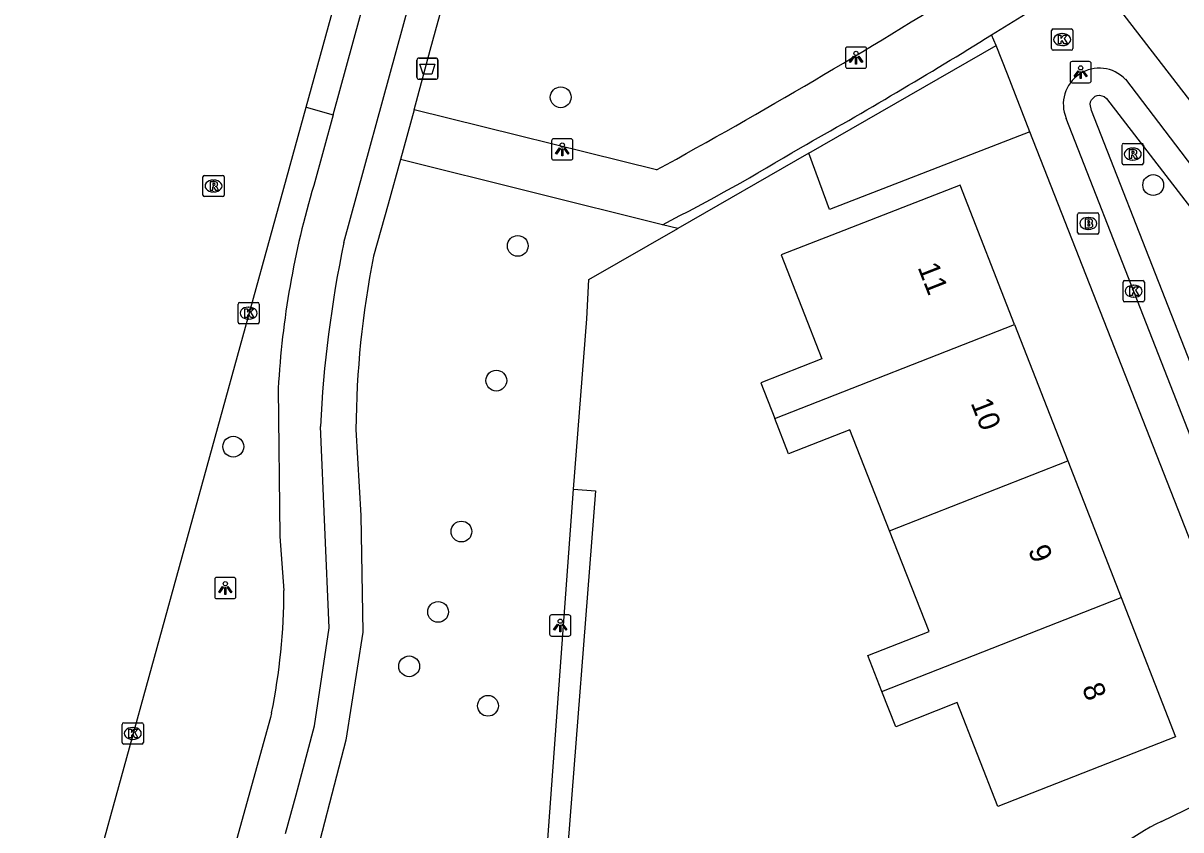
# Model space of a CAD drawing. Extents: x 162675 to 163482, y 379761 to 381227.
# Drawn here: x 163107 to 163161.4, y 381014.2 to 381052.1 of the extents above; entities that cross this region are included whole.
import ezdxf

# ---------------------------------------------------------------- set-up
doc = ezdxf.new("R2010")
doc.units = 0
for name, color, linetype in [('IMGEO_Afvalbak', 7, 'Continuous'), ('IMGEO_Berm_open', 7, 'Continuous'), ('IMGEO_Boom', 7, 'Continuous'), ('IMGEO_Brandkraan', 7, 'Continuous'), ('IMGEO_Fietspad_open', 7, 'Continuous'), ('IMGEO_Groenvoorziening', 7, 'Continuous'), ('IMGEO_Kolk', 7, 'Continuous'), ('IMGEO_Lichtpunt', 7, 'Continuous'), ('IMGEO_Loofbos', 7, 'Continuous'), ('IMGEO_Pand', 7, 'Continuous'), ('IMGEO_Pand_nummerreeks', 7, 'Continuous'), ('IMGEO_Rijbaan_lokaal_gesloten', 7, 'Continuous'), ('IMGEO_Rioolput', 7, 'Continuous'), ('IMGEO_Voetpad_open', 7, 'Continuous')]:
    doc.layers.add(name, color=color, linetype=linetype)

msp = doc.modelspace()

# ---------------------------------------------------------------- linework, layer by layer
at = {"layer": 'IMGEO_Afvalbak'}
for p, q in [((163125.593, 381050.449), (163126.383, 381050.449)), ((163126.383, 381050.449), (163125.593, 381050.449)), ((163125.493, 381049.549), (163125.493, 381050.349)), ((163125.493, 381050.349), (163125.493, 381049.549)), ((163126.483, 381050.349), (163126.483, 381049.549)), ((163126.483, 381049.549), (163126.483, 381050.349)), ((163126.383, 381049.449), (163125.593, 381049.449)), ((163125.593, 381049.449), (163126.383, 381049.449))]:
    msp.add_line(p, q, dxfattribs=at)
msp.add_lwpolyline([(163125.636, 381050.163), (163126.34, 381050.163), (163126.191, 381049.693), (163125.785, 381049.693), (163125.636, 381050.163)], dxfattribs=at)
for centre, start, end in [((163125.593, 381050.349), 90, 180), ((163125.593, 381050.349), 90, 180), ((163126.383, 381050.349), 0, 90), ((163126.383, 381050.349), 360, 90), ((163125.593, 381049.549), 180, 270), ((163125.593, 381049.549), 180, 270), ((163126.383, 381049.549), 270, 0), ((163126.383, 381049.549), 270, 0)]:
    msp.add_arc(centre, 0.1, start, end, dxfattribs=at)
at = {"layer": 'IMGEO_Berm_open'}
msp.add_lwpolyline([(163120.284, 381048.133), (163121.552, 381047.782)], dxfattribs=at)
at = {"layer": 'IMGEO_Boom'}
for centre in [(163132.257, 381048.604), (163160.123, 381044.477), (163130.236, 381041.614), (163129.228, 381035.281), (163116.857, 381032.175), (163127.586, 381028.184), (163126.489, 381024.404), (163125.13, 381021.847), (163128.836, 381019.99)]:
    msp.add_circle(centre, 0.489, dxfattribs=at)
at = {"layer": 'IMGEO_Brandkraan'}
for p, q in [((163156.57, 381042.245), (163156.57, 381043.097)), ((163156.645, 381043.171), (163157.497, 381043.171)), ((163157.058, 381042.951), (163157.083, 381042.951)), ((163157.571, 381043.097), (163157.571, 381042.245)), ((163157.081, 381042.391), (163157.056, 381042.391)), ((163157.497, 381042.171), (163156.645, 381042.171))]:
    msp.add_line(p, q, dxfattribs=at)
for points in [[(163156.57, 381042.245), (163156.57, 381043.097)], [(163156.645, 381043.171), (163157.497, 381043.171)], [(163156.918, 381042.871), (163156.918, 381042.471), (163157.131, 381042.471)], [(163157.149, 381042.871), (163156.918, 381042.871)], [(163157.097, 381042.79), (163157.043, 381042.79), (163157.043, 381042.714)], [(163157.571, 381043.097), (163157.571, 381042.245)], [(163157.043, 381042.714), (163157.096, 381042.714)], [(163157.105, 381042.638), (163157.043, 381042.638), (163157.043, 381042.557)], [(163157.043, 381042.557), (163157.105, 381042.557)], [(163157.497, 381042.171), (163156.645, 381042.171)]]:
    msp.add_lwpolyline(points, dxfattribs=at)
for centre, radius, start, end in [((163156.647, 381043.095), 0.0765, 91.552, 178.448), ((163156.647, 381043.095), 0.0765, 91.552, 178.448), ((163157.098, 381042.752), 0.0379, 267.8285, 90.9355), ((163157.153, 381042.726), 0.145, 59.4692, 91.5367), ((163157.178, 381042.773), 0.0922, 285.5137, 58.1501), ((163157.495, 381043.095), 0.0765, 1.552, 88.448), ((163157.495, 381043.095), 0.0765, 1.552, 88.448), ((163156.647, 381042.247), 0.0765, 181.552, 268.448), ((163156.647, 381042.247), 0.0765, 181.552, 268.448), ((163157.106, 381042.597), 0.0404, 269.8759, 90.5077), ((163157.137, 381042.722), 0.251, 268.6676, 293.5347), ((163157.183, 381042.581), 0.105, 301.3115, 78.989), ((163157.495, 381042.247), 0.0765, 271.552, 358.448), ((163157.495, 381042.247), 0.0765, 271.552, 358.448)]:
    msp.add_arc(centre, radius, start, end, dxfattribs=at)
for centre, major_axis, ratio, start_param, end_param in [((163157.057, 381042.671), (-0.387, 0.002), 0.722429, 4.712389, 7.853982), ((163157.082, 381042.671), (-0.39, 0.002), 0.717154, 1.570796, 4.712389)]:
    msp.add_ellipse(centre, major_axis=major_axis, ratio=ratio, start_param=start_param, end_param=end_param, dxfattribs=at)
at = {"layer": 'IMGEO_Fietspad_open'}
for points in [[(163122.059, 381041.777), (163155.986, 381165.59)], [(163121.552, 381047.782), (163146.378, 381138.353), (163145.418, 381138.58)], [(163121.552, 381047.782), (163120.641, 381044.463)], [(163118.97, 381034.915), (163119.039, 381027.946), (163119.239, 381025.414)], [(163119.312, 381013.978), (163119.808, 381015.8), (163120.674, 381019.048), (163121.368, 381023.659), (163120.959, 381033.122)], [(163118.662, 381019.652), (163118.605, 381019.439), (163115.123, 381006.913)]]:
    msp.add_lwpolyline(points, dxfattribs=at)
for centre, radius, start, end in [((163160.577, 381032.554), 41.674, 163.3948, 176.7516), ((163175.567, 381030.579), 54.667, 168.1799, 177.3338), ((163089.689, 381025.463), 29.55, 348.6586, 359.9045)]:
    msp.add_arc(centre, radius, start, end, dxfattribs=at)
at = {"layer": 'IMGEO_Groenvoorziening'}
for points in [[(163143.928, 381045.981), (163152.737, 381051.044)], [(163157.228, 381047.979), (163157.162, 381048.281), (163157.177, 381048.397), (163157.22, 381048.488), (163157.395, 381048.655), (163157.489, 381048.695), (163157.59, 381048.703), (163157.821, 381048.635), (163157.928, 381048.553), (163169.666, 381033.313), (163165.325, 381029.957), (163164.8, 381029.811), (163164.561, 381029.85), (163164.353, 381029.985), (163164.143, 381030.309), (163157.228, 381047.979)], [(163154.328, 381046.987), (163144.896, 381043.328), (163143.928, 381045.981)], [(163143.928, 381045.981), (163137.766, 381042.44)]]:
    msp.add_lwpolyline(points, dxfattribs=at)
at = {"layer": 'IMGEO_Kolk'}
for p, q in [((163155.341, 381050.891), (163155.341, 381051.743)), ((163155.416, 381051.817), (163156.268, 381051.817)), ((163155.829, 381051.597), (163155.854, 381051.597)), ((163156.342, 381051.743), (163156.342, 381050.891)), ((163155.852, 381051.037), (163155.827, 381051.037)), ((163156.268, 381050.817), (163155.416, 381050.817)), ((163158.706, 381039.06), (163158.706, 381039.912)), ((163158.781, 381039.986), (163159.633, 381039.986)), ((163159.194, 381039.766), (163159.219, 381039.766)), ((163159.707, 381039.912), (163159.707, 381039.06)), ((163117.155, 381038.953), (163118.007, 381038.953)), ((163159.633, 381038.986), (163158.781, 381038.986)), ((163159.217, 381039.206), (163159.192, 381039.206)), ((163117.08, 381038.027), (163117.08, 381038.879)), ((163117.568, 381038.733), (163117.593, 381038.733)), ((163118.081, 381038.879), (163118.081, 381038.027)), ((163118.007, 381037.953), (163117.155, 381037.953)), ((163117.591, 381038.173), (163117.566, 381038.173)), ((163111.629, 381018.264), (163111.629, 381019.116)), ((163111.704, 381019.19), (163112.556, 381019.19)), ((163112.117, 381018.97), (163112.142, 381018.97)), ((163112.63, 381019.116), (163112.63, 381018.264)), ((163112.14, 381018.41), (163112.115, 381018.41)), ((163112.556, 381018.19), (163111.704, 381018.19))]:
    msp.add_line(p, q, dxfattribs=at)
for points in [[(163155.341, 381050.891), (163155.341, 381051.743)], [(163155.416, 381051.817), (163156.268, 381051.817)], [(163155.662, 381051.517), (163155.785, 381051.517), (163155.785, 381051.366), (163155.915, 381051.517), (163156.079, 381051.517), (163155.933, 381051.366), (163156.086, 381051.117), (163155.934, 381051.117), (163155.849, 381051.281), (163155.785, 381051.214), (163155.785, 381051.117), (163155.662, 381051.117), (163155.662, 381051.517)], [(163156.342, 381051.743), (163156.342, 381050.891)], [(163156.268, 381050.817), (163155.416, 381050.817)], [(163158.706, 381039.06), (163158.706, 381039.912)], [(163158.781, 381039.986), (163159.633, 381039.986)], [(163159.027, 381039.686), (163159.15, 381039.686), (163159.15, 381039.535), (163159.28, 381039.686), (163159.444, 381039.686), (163159.298, 381039.535), (163159.451, 381039.286), (163159.299, 381039.286), (163159.214, 381039.45), (163159.15, 381039.383), (163159.15, 381039.286), (163159.027, 381039.286), (163159.027, 381039.686)], [(163159.707, 381039.912), (163159.707, 381039.06)], [(163117.155, 381038.953), (163118.007, 381038.953)], [(163159.633, 381038.986), (163158.781, 381038.986)], [(163117.08, 381038.027), (163117.08, 381038.879)], [(163117.401, 381038.653), (163117.524, 381038.653), (163117.524, 381038.502), (163117.654, 381038.653), (163117.818, 381038.653), (163117.672, 381038.502), (163117.825, 381038.253), (163117.673, 381038.253), (163117.588, 381038.417), (163117.524, 381038.35), (163117.524, 381038.253), (163117.401, 381038.253), (163117.401, 381038.653)], [(163118.081, 381038.879), (163118.081, 381038.027)], [(163118.007, 381037.953), (163117.155, 381037.953)], [(163111.629, 381018.264), (163111.629, 381019.116)], [(163111.704, 381019.19), (163112.556, 381019.19)], [(163111.95, 381018.89), (163112.073, 381018.89), (163112.073, 381018.739), (163112.203, 381018.89), (163112.367, 381018.89), (163112.221, 381018.739), (163112.374, 381018.49), (163112.222, 381018.49), (163112.137, 381018.654), (163112.073, 381018.587), (163112.073, 381018.49), (163111.95, 381018.49), (163111.95, 381018.89)], [(163112.63, 381019.116), (163112.63, 381018.264)], [(163112.556, 381018.19), (163111.704, 381018.19)]]:
    msp.add_lwpolyline(points, dxfattribs=at)
for centre, start, end in [((163155.418, 381051.741), 91.552, 178.448), ((163155.418, 381051.741), 91.552, 178.448), ((163156.266, 381051.741), 1.552, 88.448), ((163156.266, 381051.741), 1.552, 88.448), ((163155.418, 381050.893), 181.552, 268.448), ((163155.418, 381050.893), 181.552, 268.448), ((163156.266, 381050.893), 271.552, 358.448), ((163156.266, 381050.893), 271.552, 358.448), ((163158.783, 381039.91), 91.552, 178.448), ((163158.783, 381039.91), 91.552, 178.448), ((163159.631, 381039.91), 1.552, 88.448), ((163159.631, 381039.91), 1.552, 88.448), ((163117.157, 381038.877), 91.552, 178.448), ((163117.157, 381038.877), 91.552, 178.448), ((163118.005, 381038.877), 1.552, 88.448), ((163118.005, 381038.877), 1.552, 88.448), ((163158.783, 381039.062), 181.552, 268.448), ((163158.783, 381039.062), 181.552, 268.448), ((163159.631, 381039.062), 271.552, 358.448), ((163159.631, 381039.062), 271.552, 358.448), ((163117.157, 381038.029), 181.552, 268.448), ((163117.157, 381038.029), 181.552, 268.448), ((163118.005, 381038.029), 271.552, 358.448), ((163118.005, 381038.029), 271.552, 358.448), ((163111.706, 381019.114), 91.552, 178.448), ((163111.706, 381019.114), 91.552, 178.448), ((163112.554, 381019.114), 1.552, 88.448), ((163112.554, 381019.114), 1.552, 88.448), ((163111.706, 381018.266), 181.552, 268.448), ((163111.706, 381018.266), 181.552, 268.448), ((163112.554, 381018.266), 271.552, 358.448), ((163112.554, 381018.266), 271.552, 358.448)]:
    msp.add_arc(centre, 0.0765, start, end, dxfattribs=at)
for centre, major_axis, ratio, start_param, end_param in [((163155.828, 381051.317), (-0.387, 0.002), 0.722429, 4.712389, 7.853982), ((163155.853, 381051.317), (-0.39, 0.002), 0.717154, 1.570796, 4.712389), ((163159.193, 381039.486), (-0.387, 0.002), 0.722429, 4.712389, 7.853982), ((163159.218, 381039.486), (-0.39, 0.002), 0.717154, 1.570796, 4.712389), ((163117.567, 381038.453), (-0.387, 0.002), 0.722429, 4.712389, 7.853982), ((163117.592, 381038.453), (-0.39, 0.002), 0.717154, 1.570796, 4.712389), ((163112.116, 381018.69), (-0.387, 0.002), 0.722429, 4.712389, 7.853982), ((163112.141, 381018.69), (-0.39, 0.002), 0.717154, 1.570796, 4.712389)]:
    msp.add_ellipse(centre, major_axis=major_axis, ratio=ratio, start_param=start_param, end_param=end_param, dxfattribs=at)
at = {"layer": 'IMGEO_Lichtpunt'}
for p, q in [((163146.55, 381050.967), (163145.742, 381050.967)), ((163146.55, 381050.967), (163145.742, 381050.967)), ((163145.648, 381050.872), (163145.648, 381050.065)), ((163145.648, 381050.872), (163145.648, 381050.065)), ((163146.644, 381050.065), (163146.644, 381050.872)), ((163146.644, 381050.065), (163146.644, 381050.872)), ((163145.742, 381049.971), (163146.55, 381049.971)), ((163145.742, 381049.971), (163146.55, 381049.971)), ((163156.213, 381050.19), (163156.213, 381049.383)), ((163156.213, 381050.19), (163156.213, 381049.383)), ((163157.115, 381050.285), (163156.307, 381050.285)), ((163157.115, 381050.285), (163156.307, 381050.285)), ((163157.209, 381049.383), (163157.209, 381050.19)), ((163157.209, 381049.383), (163157.209, 381050.19)), ((163156.307, 381049.289), (163157.115, 381049.289)), ((163156.307, 381049.289), (163157.115, 381049.289)), ((163131.831, 381046.557), (163131.831, 381045.75)), ((163131.831, 381046.557), (163131.831, 381045.75)), ((163132.733, 381046.652), (163131.925, 381046.652)), ((163132.733, 381046.652), (163131.925, 381046.652)), ((163132.827, 381045.75), (163132.827, 381046.557)), ((163132.827, 381045.75), (163132.827, 381046.557)), ((163131.925, 381045.656), (163132.733, 381045.656)), ((163131.925, 381045.656), (163132.733, 381045.656)), ((163115.983, 381025.931), (163115.983, 381025.124)), ((163115.983, 381025.931), (163115.983, 381025.124)), ((163116.885, 381026.026), (163116.077, 381026.026)), ((163116.885, 381026.026), (163116.077, 381026.026)), ((163116.979, 381025.124), (163116.979, 381025.931)), ((163116.979, 381025.124), (163116.979, 381025.931)), ((163116.077, 381025.03), (163116.885, 381025.03)), ((163116.077, 381025.03), (163116.885, 381025.03)), ((163132.638, 381024.264), (163131.83, 381024.264)), ((163132.638, 381024.264), (163131.83, 381024.264)), ((163131.736, 381024.169), (163131.736, 381023.362)), ((163131.736, 381024.169), (163131.736, 381023.362)), ((163132.732, 381023.362), (163132.732, 381024.169)), ((163132.732, 381023.362), (163132.732, 381024.169)), ((163131.83, 381023.268), (163132.638, 381023.268)), ((163131.83, 381023.268), (163132.638, 381023.268))]:
    msp.add_line(p, q, dxfattribs=at)
for points in [[(163146.022, 381050.536), (163146.061, 381050.508), (163145.873, 381050.246), (163145.835, 381050.273), (163146.022, 381050.536)], [(163146.124, 381050.488), (163146.171, 381050.488), (163146.171, 381050.166), (163146.124, 381050.166), (163146.124, 381050.488)], [(163146.234, 381050.508), (163146.272, 381050.535), (163146.459, 381050.273), (163146.42, 381050.245), (163146.234, 381050.508)], [(163156.587, 381049.854), (163156.626, 381049.826), (163156.438, 381049.564), (163156.4, 381049.591), (163156.587, 381049.854)], [(163156.799, 381049.826), (163156.837, 381049.853), (163157.024, 381049.591), (163156.985, 381049.563), (163156.799, 381049.826)], [(163156.689, 381049.806), (163156.736, 381049.806), (163156.736, 381049.484), (163156.689, 381049.484), (163156.689, 381049.806)], [(163132.205, 381046.221), (163132.244, 381046.193), (163132.056, 381045.931), (163132.018, 381045.958), (163132.205, 381046.221)], [(163132.307, 381046.173), (163132.354, 381046.173), (163132.354, 381045.851), (163132.307, 381045.851), (163132.307, 381046.173)], [(163132.417, 381046.193), (163132.455, 381046.22), (163132.642, 381045.958), (163132.603, 381045.93), (163132.417, 381046.193)], [(163116.357, 381025.595), (163116.396, 381025.567), (163116.208, 381025.305), (163116.17, 381025.332), (163116.357, 381025.595)], [(163116.459, 381025.547), (163116.506, 381025.547), (163116.506, 381025.225), (163116.459, 381025.225), (163116.459, 381025.547)], [(163116.569, 381025.567), (163116.607, 381025.594), (163116.794, 381025.332), (163116.755, 381025.304), (163116.569, 381025.567)], [(163132.11, 381023.833), (163132.149, 381023.805), (163131.961, 381023.543), (163131.923, 381023.57), (163132.11, 381023.833)], [(163132.212, 381023.785), (163132.259, 381023.785), (163132.259, 381023.463), (163132.212, 381023.463), (163132.212, 381023.785)], [(163132.322, 381023.805), (163132.36, 381023.832), (163132.547, 381023.57), (163132.508, 381023.542), (163132.322, 381023.805)]]:
    msp.add_lwpolyline(points, dxfattribs=at)
for centre in [(163146.147, 381050.67), (163156.712, 381049.988), (163132.33, 381046.355), (163116.482, 381025.729), (163132.235, 381023.967)]:
    msp.add_circle(centre, 0.0994, dxfattribs=at)
for centre, start, end in [((163145.742, 381050.872), 90, 180), ((163145.742, 381050.872), 90, 180), ((163146.55, 381050.872), 0, 90), ((163146.55, 381050.872), 0, 90), ((163145.742, 381050.065), 180, 270), ((163145.742, 381050.065), 180, 270), ((163146.55, 381050.065), 270, 0), ((163146.55, 381050.065), 270, 360), ((163156.307, 381050.19), 90, 180), ((163156.307, 381050.19), 90, 180), ((163157.115, 381050.19), 0, 90), ((163157.115, 381050.19), 0, 90), ((163156.307, 381049.383), 180, 270), ((163156.307, 381049.383), 180, 270), ((163157.115, 381049.383), 270, 0), ((163157.115, 381049.383), 270, 360), ((163131.925, 381046.557), 90, 180), ((163131.925, 381046.557), 90, 180), ((163132.733, 381046.557), 0, 90), ((163132.733, 381046.557), 0, 90), ((163131.925, 381045.75), 180, 270), ((163131.925, 381045.75), 180, 270), ((163132.733, 381045.75), 270, 0), ((163132.733, 381045.75), 270, 360), ((163116.077, 381025.931), 90, 180), ((163116.077, 381025.931), 90, 180), ((163116.885, 381025.931), 0, 90), ((163116.885, 381025.931), 0, 90), ((163116.077, 381025.124), 180, 270), ((163116.077, 381025.124), 180, 270), ((163116.885, 381025.124), 270, 0), ((163116.885, 381025.124), 270, 360), ((163131.83, 381024.169), 90, 180), ((163131.83, 381024.169), 90, 180), ((163132.638, 381024.169), 0, 90), ((163132.638, 381024.169), 0, 90), ((163131.83, 381023.362), 180, 270), ((163131.83, 381023.362), 180, 270), ((163132.638, 381023.362), 270, 0), ((163132.638, 381023.362), 270, 360)]:
    msp.add_arc(centre, 0.0946, start, end, dxfattribs=at)
at = {"layer": 'IMGEO_Loofbos'}
for points in [[(163132.855, 381030.173), (163133.484, 381038.184), (163133.585, 381040.037), (163137.766, 381042.44)], [(163137.766, 381042.44), (163137.038, 381042.612)]]:
    msp.add_lwpolyline(points, dxfattribs=at)
at = {"layer": 'IMGEO_Pand'}
for points in [[(163153.604, 381037.927), (163151.049, 381044.467), (163145.295, 381042.235), (163142.625, 381041.199), (163144.544, 381036.31), (163141.663, 381035.179), (163142.322, 381033.501)], [(163142.322, 381033.501), (163153.604, 381037.927)], [(163153.604, 381037.927), (163156.115, 381031.501)], [(163147.725, 381028.21), (163145.86, 381032.964), (163142.978, 381031.833), (163142.322, 381033.501)], [(163147.725, 381028.21), (163156.115, 381031.501)], [(163156.115, 381031.501), (163158.624, 381025.077)], [(163147.364, 381020.659), (163146.699, 381022.352), (163149.58, 381023.482), (163147.725, 381028.21)], [(163158.624, 381025.077), (163161.179, 381018.538), (163152.811, 381015.257), (163150.896, 381020.137), (163148.014, 381019.006), (163147.364, 381020.659)], [(163147.364, 381020.659), (163158.624, 381025.077)]]:
    msp.add_lwpolyline(points, dxfattribs=at)
at = {"layer": 'IMGEO_Rijbaan_lokaal_gesloten'}
for points in [[(163120.284, 381048.133), (163142.304, 381127.974), (163143.035, 381130.883), (163143.543, 381132.838)], [(163106.974, 380999.872), (163107.445, 381001.581), (163120.284, 381048.133)]]:
    msp.add_lwpolyline(points, dxfattribs=at)
at = {"layer": 'IMGEO_Rioolput'}
for p, q in [((163158.661, 381045.508), (163158.661, 381046.36)), ((163158.736, 381046.434), (163159.588, 381046.434)), ((163159.149, 381046.214), (163159.174, 381046.214)), ((163159.662, 381046.36), (163159.662, 381045.508)), ((163159.172, 381045.654), (163159.147, 381045.654)), ((163115.502, 381044.933), (163116.354, 381044.933)), ((163159.588, 381045.434), (163158.736, 381045.434)), ((163115.427, 381044.007), (163115.427, 381044.859)), ((163115.915, 381044.713), (163115.94, 381044.713)), ((163116.428, 381044.859), (163116.428, 381044.007)), ((163116.354, 381043.933), (163115.502, 381043.933)), ((163115.938, 381044.153), (163115.913, 381044.153))]:
    msp.add_line(p, q, dxfattribs=at)
for points in [[(163158.661, 381045.508), (163158.661, 381046.36)], [(163158.736, 381046.434), (163159.588, 381046.434)], [(163159.25, 381046.132), (163158.998, 381046.134), (163158.998, 381045.734)], [(163159.176, 381046.053), (163159.122, 381046.053), (163159.122, 381045.972)], [(163159.662, 381046.36), (163159.662, 381045.508)], [(163158.998, 381045.734), (163159.122, 381045.734), (163159.122, 381045.896), (163159.133, 381045.896)], [(163159.122, 381045.972), (163159.174, 381045.972)], [(163159.18, 381045.867), (163159.251, 381045.734), (163159.391, 381045.734), (163159.326, 381045.86)], [(163115.502, 381044.933), (163116.354, 381044.933)], [(163159.588, 381045.434), (163158.736, 381045.434)], [(163115.427, 381044.007), (163115.427, 381044.859)], [(163116.016, 381044.631), (163115.764, 381044.633), (163115.764, 381044.233)], [(163115.764, 381044.233), (163115.888, 381044.233), (163115.888, 381044.395), (163115.899, 381044.395)], [(163115.942, 381044.552), (163115.888, 381044.552), (163115.888, 381044.471)], [(163115.888, 381044.471), (163115.94, 381044.471)], [(163116.428, 381044.859), (163116.428, 381044.007)], [(163116.354, 381043.933), (163115.502, 381043.933)], [(163115.946, 381044.366), (163116.017, 381044.233), (163116.157, 381044.233), (163116.092, 381044.359)]]:
    msp.add_lwpolyline(points, dxfattribs=at)
for centre, radius, start, end in [((163158.738, 381046.358), 0.0765, 91.552, 178.448), ((163158.738, 381046.358), 0.0765, 91.552, 178.448), ((163159.182, 381045.957), 0.0964, 77.0061, 93.1865), ((163159.196, 381046.014), 0.0378, 276.6634, 79.6772), ((163159.249, 381046.022), 0.109, 350.3612, 89.416), ((163159.586, 381046.358), 0.0765, 1.552, 88.448), ((163159.586, 381046.358), 0.0765, 1.552, 88.448), ((163158.738, 381045.51), 0.0765, 181.552, 268.448), ((163158.738, 381045.51), 0.0765, 181.552, 268.448), ((163159.132, 381045.843), 0.0533, 26.0293, 88.6989), ((163159.158, 381046.161), 0.19, 274.7715, 282.9687), ((163159.247, 381046.022), 0.112, 277.5842, 350.9817), ((163159.231, 381045.807), 0.108, 29.5134, 73.7905), ((163159.586, 381045.51), 0.0765, 271.552, 358.448), ((163159.586, 381045.51), 0.0765, 271.552, 358.448), ((163115.504, 381044.857), 0.0765, 91.552, 178.448), ((163115.504, 381044.857), 0.0765, 91.552, 178.448), ((163116.352, 381044.857), 0.0765, 1.552, 88.448), ((163116.352, 381044.857), 0.0765, 1.552, 88.448), ((163115.898, 381044.342), 0.0533, 26.0293, 88.6989), ((163115.924, 381044.66), 0.19, 274.7715, 282.9687), ((163115.948, 381044.456), 0.0964, 77.0061, 93.1865), ((163115.962, 381044.513), 0.0378, 276.6634, 79.6772), ((163116.015, 381044.521), 0.109, 350.3612, 89.416), ((163116.013, 381044.521), 0.112, 277.5842, 350.9817), ((163115.997, 381044.306), 0.108, 29.5134, 73.7905), ((163115.504, 381044.009), 0.0765, 181.552, 268.448), ((163115.504, 381044.009), 0.0765, 181.552, 268.448), ((163116.352, 381044.009), 0.0765, 271.552, 358.448), ((163116.352, 381044.009), 0.0765, 271.552, 358.448)]:
    msp.add_arc(centre, radius, start, end, dxfattribs=at)
for centre, major_axis, ratio, start_param, end_param in [((163159.148, 381045.934), (-0.387, 0.002), 0.722429, 4.712389, 7.853982), ((163159.173, 381045.934), (-0.39, 0.002), 0.717154, 1.570796, 4.712389), ((163115.914, 381044.433), (-0.387, 0.002), 0.722429, 4.712389, 7.853982), ((163115.939, 381044.433), (-0.39, 0.002), 0.717154, 1.570796, 4.712389)]:
    msp.add_ellipse(centre, major_axis=major_axis, ratio=ratio, start_param=start_param, end_param=end_param, dxfattribs=at)
at = {"layer": 'IMGEO_Voetpad_open'}
for points in [[(163125.357, 381048.016), (163126.122, 381050.824), (163142.818, 381111.304), (163143.286, 381113.001)], [(163152.52, 381051.539), (163157.199, 381054.441)], [(163158.593, 381052.674), (163180.067, 381024.856)], [(163152.737, 381051.044), (163152.52, 381051.539)], [(163154.328, 381046.987), (163153.268, 381049.69), (163152.737, 381051.044)], [(163158.817, 381049.448), (163170.874, 381033.624)], [(163125.357, 381048.016), (163124.717, 381045.679)], [(163136.766, 381045.187), (163125.357, 381048.016)], [(163163.024, 381029.737), (163156.029, 381047.613)], [(163162.414, 381026.565), (163162.279, 381026.698), (163154.328, 381046.987)], [(163124.717, 381045.679), (163124.145, 381043.577), (163123.447, 381041.134)], [(163137.038, 381042.612), (163124.717, 381045.679)], [(163122.628, 381032.986), (163122.859, 381028.94), (163122.945, 381023.45), (163122.156, 381018.381), (163120.376, 381011.544)], [(163131.32, 381009.112), (163131.483, 381011.348), (163132.855, 381030.173)], [(163132.855, 381030.173), (163133.892, 381030.091), (163132.494, 381012.197), (163152.72, 381007.872), (163152.681, 381007.77), (163154.245, 381007.436)], [(163160.511, 381014.551), (163166.037, 381017.229), (163166.001, 381017.389)]]:
    msp.add_lwpolyline(points, dxfattribs=at)
for centre, radius, start, end in [((163001.958, 381290.973), 280.328, 298.74373, 302.22792), ((163030.104, 381248.524), 231.924, 299.2798, 301.85889), ((163157.591, 381048.276), 1.696, 43.7034, 203.0007), ((163092.161, 381130.8), 98.949, 296.97072, 301.27623), ((163166.737, 381032.668), 44.11, 168.934, 179.5864), ((163165.964, 381003.42), 12.395, 116.0996, 159.913)]:
    msp.add_arc(centre, radius, start, end, dxfattribs=at)

# ---------------------------------------------------------------- texts
at = {"layer": 'IMGEO_Pand_nummerreeks'}
for s, rotation, p in [('11', 291.3425, (163149.034, 381040.611)), ('10', 291.3397, (163151.527, 381034.232)), ('9', 291.3397, (163154.225, 381027.325)), ('8', 291.3397, (163156.759, 381020.839))]:
    msp.add_text(s, height=1, rotation=rotation, dxfattribs=at).set_placement(p)

doc.saveas('drawing.dxf')
